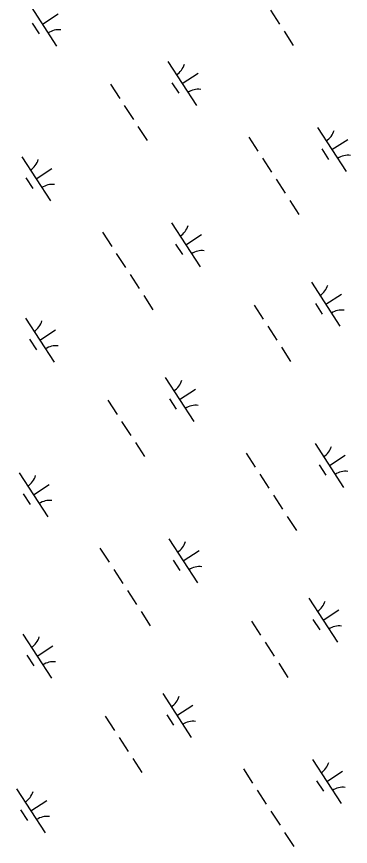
# Model space of a CAD drawing. Extents: x 3953924 to 3974542, y 193747 to 216192.
# Drawn here: x 3967279 to 3967597, y 204239 to 205029 of the extents above; entities that cross this region are included whole.
import ezdxf

# ---------------------------------------------------------------- set-up
doc = ezdxf.new("R2010")
doc.units = 0
doc.layers.add('V-WETL-SWMP', color=7, linetype='Continuous')

msp = doc.modelspace()

# ---------------------------------------------------------------- linework, layer by layer
at = {"layer": 'V-WETL-SWMP'}
for p, q in [((3967289.74, 205043.06), (3967317.01, 205001.16)), ((3967520.9, 205035.4), (3967529.63, 205021.99)), ((3967303.37, 205022.11), (3967318.46, 205031.93)), ((3967293.64, 205022.93), (3967300.18, 205012.87)), ((3967533.99, 205015.29), (3967542.72, 205001.88)), ((3967423.16, 204986.45), (3967450.43, 204944.54)), ((3967436.8, 204965.49), (3967451.88, 204975.31)), ((3967368.4, 204964.77), (3967377.13, 204951.36)), ((3967427.06, 204966.31), (3967433.6, 204956.26)), ((3967381.49, 204944.65), (3967390.22, 204931.25)), ((3967394.59, 204924.54), (3967403.32, 204911.13)), ((3967566.05, 204923.49), (3967593.32, 204881.58)), ((3967500.23, 204914.55), (3967508.96, 204901.15)), ((3967579.69, 204902.53), (3967594.77, 204912.35)), ((3967569.95, 204903.35), (3967576.49, 204893.3)), ((3967283.75, 204895.7), (3967311.03, 204853.8)), ((3967513.32, 204894.44), (3967522.05, 204881.03)), ((3967297.39, 204874.75), (3967312.48, 204884.57)), ((3967287.65, 204875.57), (3967294.2, 204865.51)), ((3967526.41, 204874.33), (3967535.14, 204860.92)), ((3967539.51, 204854.21), (3967548.23, 204840.8)), ((3967426.64, 204832.74), (3967453.92, 204790.84)), ((3967360.82, 204823.81), (3967369.55, 204810.4)), ((3967440.28, 204811.79), (3967455.37, 204821.61)), ((3967430.54, 204812.61), (3967437.09, 204802.55)), ((3967373.92, 204803.7), (3967382.64, 204790.29)), ((3967387.01, 204783.58), (3967395.74, 204770.17)), ((3967560.06, 204776.13), (3967587.34, 204734.22)), ((3967400.1, 204763.47), (3967408.83, 204750.06)), ((3967573.7, 204755.17), (3967588.79, 204764.99)), ((3967505.31, 204754.45), (3967514.04, 204741.04)), ((3967563.96, 204755.99), (3967570.51, 204745.94)), ((3967287.24, 204742), (3967314.52, 204700.09)), ((3967518.4, 204734.33), (3967527.13, 204720.93)), ((3967300.88, 204721.05), (3967315.96, 204730.87)), ((3967291.14, 204721.87), (3967297.68, 204711.81)), ((3967531.49, 204714.22), (3967540.22, 204700.81)), ((3967420.66, 204685.38), (3967447.94, 204643.48)), ((3967434.3, 204664.43), (3967449.38, 204674.25)), ((3967365.9, 204663.7), (3967374.63, 204650.29)), ((3967424.56, 204665.25), (3967431.1, 204655.19)), ((3967379, 204643.59), (3967387.73, 204630.18)), ((3967392.09, 204623.48), (3967400.82, 204610.07)), ((3967563.55, 204622.42), (3967590.83, 204580.52)), ((3967497.73, 204613.49), (3967506.46, 204600.08)), ((3967577.19, 204601.47), (3967592.27, 204611.29)), ((3967567.45, 204602.29), (3967574, 204592.23)), ((3967281.25, 204594.64), (3967308.53, 204552.73)), ((3967510.82, 204593.38), (3967519.55, 204579.97)), ((3967294.89, 204573.69), (3967309.98, 204583.5)), ((3967285.15, 204574.5), (3967291.7, 204564.45)), ((3967523.92, 204573.26), (3967532.64, 204559.85)), ((3967537.01, 204553.15), (3967545.74, 204539.74)), ((3967424.15, 204531.68), (3967451.42, 204489.77)), ((3967358.32, 204522.75), (3967367.05, 204509.34)), ((3967437.78, 204510.73), (3967452.87, 204520.55)), ((3967428.04, 204511.55), (3967434.59, 204501.49)), ((3967371.42, 204502.63), (3967380.15, 204489.22)), ((3967384.51, 204482.52), (3967393.24, 204469.11)), ((3967557.57, 204475.06), (3967584.84, 204433.16)), ((3967397.6, 204462.4), (3967406.33, 204448.99)), ((3967571.2, 204454.11), (3967586.29, 204463.93)), ((3967502.81, 204453.38), (3967511.54, 204439.97)), ((3967561.47, 204454.93), (3967568.01, 204444.87)), ((3967284.74, 204440.93), (3967312.02, 204399.03)), ((3967298.38, 204419.98), (3967313.46, 204429.8)), ((3967515.9, 204433.27), (3967524.63, 204419.86)), ((3967288.64, 204420.8), (3967295.19, 204410.74)), ((3967529, 204413.16), (3967537.73, 204399.75)), ((3967418.16, 204384.32), (3967445.44, 204342.41)), ((3967431.8, 204363.37), (3967446.89, 204373.19)), ((3967363.41, 204362.64), (3967372.13, 204349.23)), ((3967422.06, 204364.18), (3967428.61, 204354.13)), ((3967376.5, 204342.53), (3967385.23, 204329.12)), ((3967389.59, 204322.41), (3967398.32, 204309)), ((3967561.05, 204321.36), (3967588.33, 204279.45)), ((3967495.23, 204312.43), (3967503.96, 204299.02)), ((3967574.69, 204300.41), (3967589.78, 204310.23)), ((3967564.95, 204301.23), (3967571.5, 204291.17)), ((3967278.76, 204293.57), (3967306.03, 204251.67)), ((3967508.32, 204292.31), (3967517.05, 204278.9)), ((3967292.4, 204272.62), (3967307.48, 204282.44)), ((3967282.66, 204273.44), (3967289.2, 204263.38)), ((3967521.42, 204272.2), (3967530.15, 204258.79)), ((3967534.51, 204252.08), (3967543.24, 204238.67))]:
    msp.add_line(p, q, dxfattribs=at)
for centre, start, end in [((3967318.64, 204999.09), 82.29009, 123.83375), ((3967421.93, 204988.77), 302.29009, 343.83375), ((3967452.06, 204942.47), 82.29009, 123.83375), ((3967564.82, 204925.81), 302.29009, 343.83375), ((3967282.52, 204898.03), 302.29009, 343.83375), ((3967594.95, 204879.52), 82.29009, 123.83375), ((3967312.66, 204851.73), 82.29009, 123.83375), ((3967425.41, 204835.07), 302.29009, 343.83375), ((3967455.55, 204788.77), 82.29009, 123.83375), ((3967558.83, 204778.45), 302.29009, 343.83375), ((3967588.97, 204732.15), 82.29009, 123.83375), ((3967286.01, 204744.32), 302.29009, 343.83375), ((3967316.14, 204698.03), 82.29009, 123.83375), ((3967419.43, 204687.71), 302.29009, 343.83375), ((3967449.57, 204641.41), 82.29009, 123.83375), ((3967562.32, 204624.75), 302.29009, 343.83375), ((3967280.02, 204596.96), 302.29009, 343.83375), ((3967592.46, 204578.45), 82.29009, 123.83375), ((3967310.16, 204550.67), 82.29009, 123.83375), ((3967422.91, 204534), 302.29009, 343.83375), ((3967453.05, 204487.71), 82.29009, 123.83375), ((3967556.33, 204477.39), 302.29009, 343.83375), ((3967586.47, 204431.09), 82.29009, 123.83375), ((3967283.51, 204443.26), 302.29009, 343.83375), ((3967313.65, 204396.96), 82.29009, 123.83375), ((3967416.93, 204386.64), 302.29009, 343.83375), ((3967447.07, 204340.35), 82.29009, 123.83375), ((3967559.82, 204323.68), 302.29009, 343.83375), ((3967589.96, 204277.39), 82.29009, 123.83375), ((3967277.53, 204295.9), 302.29009, 343.83375), ((3967307.66, 204249.6), 82.29009, 123.83375)]:
    msp.add_arc(centre, 17.62, start, end, dxfattribs=at)

doc.saveas('drawing.dxf')
